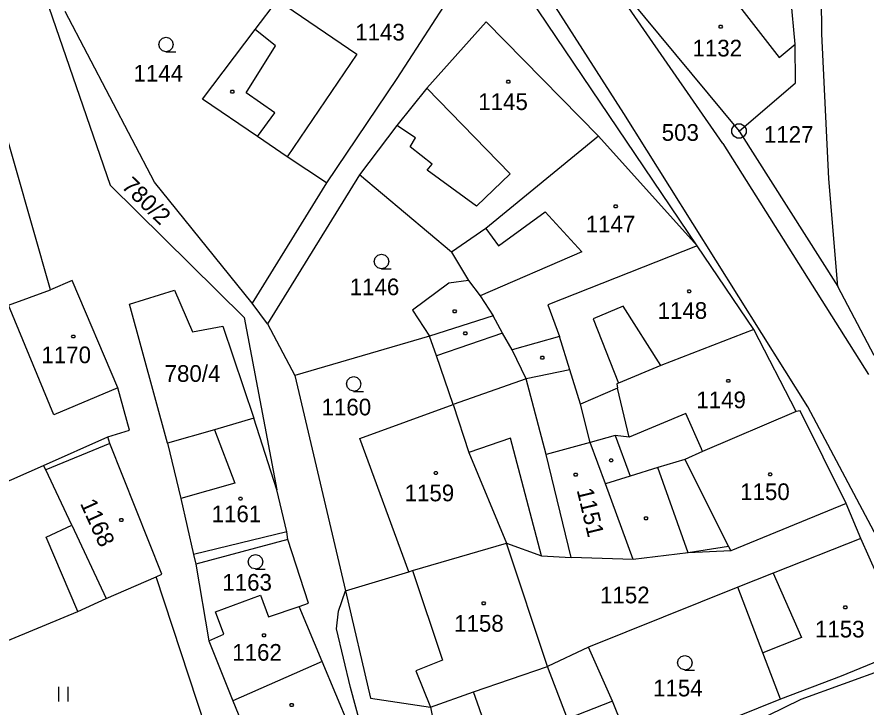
# Model space of a CAD drawing. Extents: x -609861 to -605046, y -1120287 to -1116307.
# Drawn here: x -607399.1 to -607312.5, y -1119072.1 to -1119001.8 of the extents above; entities that cross this region are included whole.
import ezdxf

# ---------------------------------------------------------------- set-up
doc = ezdxf.new("R2010")
doc.units = 0
for name, color, linetype in [('Vrstva 1', 7, 'Continuous'), ('Vrstva 2', 7, 'Continuous'), ('Vrstva 3', 7, 'Continuous'), ('Vrstva 4', 7, 'Continuous'), ('Vrstva 5', 7, 'Continuous'), ('Vrstva 8', 7, 'Continuous')]:
    doc.layers.add(name, color=color, linetype=linetype)

msp = doc.modelspace()

# ---------------------------------------------------------------- linework, layer by layer
at = {"layer": 'Vrstva 1'}
for p, q in [((-607329.7, -1119025.14), (-607361.05, -1118978.73)), ((-607317.01, -1119003.51), (-607317.16, -1118987.25)), ((-607398.65, -1118992.57), (-607389.56, -1119018.95)), ((-607337.34, -1118999.06), (-607325.44, -1119013.42)), ((-607319.73, -1119004.58), (-607320.21, -1118999.08)), ((-607374.8, -1119003.07), (-607372.51, -1119000.04)), ((-607355.59, -1119000.71), (-607360.34, -1119008.08)), ((-607385.06, -1119018.65), (-607394.18, -1119001.22)), ((-607351.24, -1119002.3), (-607357.27, -1119009.06)), ((-607339.79, -1119013.93), (-607351.24, -1119002.3)), ((-607380.15, -1119010.16), (-607374.8, -1119003.07)), ((-607316.28, -1119018.28), (-607317.01, -1119003.51)), ((-607395.66, -1119029.61), (-607403.02, -1119003.88)), ((-607319.67, -1119008.51), (-607319.73, -1119004.58)), ((-607360.34, -1119008.08), (-607367.5, -1119018.71)), ((-607325.44, -1119013.42), (-607319.67, -1119008.51)), ((-607357.27, -1119009.06), (-607360.34, -1119012.86)), ((-607374.54, -1119013.98), (-607380.15, -1119010.16)), ((-607360.34, -1119012.86), (-607364.16, -1119017.89)), ((-607339.79, -1119013.93), (-607351.28, -1119023.35)), ((-607329.7, -1119025.14), (-607339.79, -1119013.93)), ((-607325.44, -1119013.42), (-607315.37, -1119029.28)), ((-607371.52, -1119016.04), (-607374.54, -1119013.98)), ((-607327.08, -1119014.68), (-607312.24, -1119038.23)), ((-607367.5, -1119018.71), (-607371.52, -1119016.04)), ((-607364.16, -1119017.89), (-607373.52, -1119033.09)), ((-607354.75, -1119025.76), (-607364.16, -1119017.89)), ((-607389.56, -1119018.95), (-607375.92, -1119032.43)), ((-607375.09, -1119030.96), (-607385.06, -1119018.65)), ((-607367.5, -1119018.71), (-607375.09, -1119030.96)), ((-607315.37, -1119029.28), (-607316.28, -1119018.28)), ((-607351.28, -1119023.35), (-607354.75, -1119025.76)), ((-607329.7, -1119025.14), (-607344.95, -1119031.14)), ((-607323.94, -1119033.64), (-607329.7, -1119025.14)), ((-607354.75, -1119025.76), (-607353.03, -1119028.67)), ((-607393.45, -1119028.67), (-607395.66, -1119029.61)), ((-607388.79, -1119039.59), (-607393.45, -1119028.67)), ((-607353.03, -1119028.67), (-607351.84, -1119030.23)), ((-607311.65, -1119036.31), (-607315.37, -1119029.28)), ((-607399.95, -1119031.19), (-607395.66, -1119029.61)), ((-607387.6, -1119031.06), (-607383.01, -1119029.64)), ((-607383.01, -1119029.64), (-607381.17, -1119033.9)), ((-607351.84, -1119030.23), (-607350.52, -1119032.26)), ((-607395.32, -1119042.37), (-607399.95, -1119031.19)), ((-607383.72, -1119045.25), (-607387.6, -1119031.06)), ((-607373.52, -1119033.09), (-607375.09, -1119030.96)), ((-607344.95, -1119031.14), (-607343.74, -1119034.38)), ((-607375.92, -1119032.43), (-607372.58, -1119050.01)), ((-607350.52, -1119032.26), (-607357.02, -1119034.32)), ((-607349.58, -1119034.03), (-607350.52, -1119032.26)), ((-607381.17, -1119033.9), (-607378.1, -1119033.33)), ((-607378.1, -1119033.33), (-607374.91, -1119042.7)), ((-607373.52, -1119033.09), (-607370.75, -1119038.36)), ((-607323.94, -1119033.64), (-607333.43, -1119037.34)), ((-607319.61, -1119042), (-607323.94, -1119033.64)), ((-607357.02, -1119034.32), (-607370.75, -1119038.36)), ((-607356.3, -1119036.33), (-607357.02, -1119034.32)), ((-607348.59, -1119035.72), (-607349.58, -1119034.03)), ((-607343.74, -1119034.38), (-607348.59, -1119035.72)), ((-607342.71, -1119037.77), (-607343.74, -1119034.38)), ((-607354.58, -1119041.31), (-607356.3, -1119036.33)), ((-607347.16, -1119038.69), (-607348.59, -1119035.72)), ((-607341.61, -1119041.27), (-607342.71, -1119037.77)), ((-607333.43, -1119037.34), (-607337.75, -1119039.12)), ((-607370.75, -1119038.36), (-607365.56, -1119060.29)), ((-607345.1, -1119046.39), (-607347.16, -1119038.69)), ((-607388.79, -1119039.59), (-607395.32, -1119042.37)), ((-607387.59, -1119043.93), (-607388.79, -1119039.59)), ((-607337.82, -1119039.64), (-607341.61, -1119041.27)), ((-607337.75, -1119039.12), (-607337.92, -1119039.19)), ((-607337.92, -1119039.19), (-607337.82, -1119039.64)), ((-607364.11, -1119044.75), (-607354.58, -1119041.31)), ((-607340.62, -1119045.17), (-607341.61, -1119041.27)), ((-607311.08, -1119055.37), (-607318.42, -1119041.55)), ((-607319.61, -1119042), (-607329.15, -1119046.1)), ((-607319.22, -1119041.96), (-607319.61, -1119042)), ((-607314.53, -1119051.39), (-607319.22, -1119041.96)), ((-607374.91, -1119042.7), (-607378.94, -1119043.88)), ((-607372.58, -1119050.01), (-607374.91, -1119042.7)), ((-607389.83, -1119044.6), (-607387.59, -1119043.93)), ((-607378.94, -1119043.88), (-607383.72, -1119045.25)), ((-607396.37, -1119047.51), (-607389.83, -1119044.6)), ((-607389.6, -1119045.26), (-607389.83, -1119044.6)), ((-607359.11, -1119058.37), (-607364.11, -1119044.75)), ((-607384.32, -1119058.61), (-607389.6, -1119045.26)), ((-607383.72, -1119045.25), (-607382.37, -1119050.89)), ((-607339.06, -1119049.38), (-607340.62, -1119045.17)), ((-607342.56, -1119056.9), (-607345.1, -1119046.39)), ((-607329.15, -1119046.1), (-607330.97, -1119046.9)), ((-607413.46, -1119055.11), (-607396.37, -1119047.51)), ((-607396.15, -1119047.96), (-607396.37, -1119047.51)), ((-607330.97, -1119046.9), (-607333.71, -1119047.74)), ((-607393.5, -1119053.61), (-607396.15, -1119047.96)), ((-607333.71, -1119047.74), (-607336.55, -1119048.61)), ((-607336.55, -1119048.61), (-607339.06, -1119049.38)), ((-607336.23, -1119057.1), (-607339.06, -1119049.38)), ((-607371.56, -1119054.28), (-607372.58, -1119050.01)), ((-607382.37, -1119050.89), (-607381.07, -1119056.58)), ((-607314.53, -1119051.39), (-607326.27, -1119056.22)), ((-607313.01, -1119054.95), (-607314.53, -1119051.39)), ((-607396.11, -1119054.83), (-607393.5, -1119053.61)), ((-607371.44, -1119055.07), (-607371.56, -1119054.28)), ((-607392.89, -1119062.41), (-607396.11, -1119054.83)), ((-607371.44, -1119055.07), (-607380.84, -1119057.58)), ((-607369.35, -1119061.54), (-607371.44, -1119055.07)), ((-607358.74, -1119058.23), (-607349.14, -1119055.43)), ((-607344.96, -1119068.02), (-607349.14, -1119055.43)), ((-607349.14, -1119055.43), (-607345.59, -1119056.73)), ((-607313.01, -1119054.95), (-607321.96, -1119058.48)), ((-607308.07, -1119066.12), (-607313.01, -1119054.95)), ((-607326.27, -1119056.22), (-607330.63, -1119056.43)), ((-607381.07, -1119056.58), (-607380.84, -1119057.58)), ((-607345.59, -1119056.73), (-607342.56, -1119056.9)), ((-607336.23, -1119057.1), (-607342.56, -1119056.9)), ((-607330.63, -1119056.43), (-607336.23, -1119057.1)), ((-607380.84, -1119057.58), (-607379.53, -1119065.41)), ((-607389.99, -1119061.09), (-607384.9, -1119058.87)), ((-607384.9, -1119058.87), (-607384.32, -1119058.61)), ((-607379.62, -1119074.89), (-607384.9, -1119058.87)), ((-607365.56, -1119060.29), (-607359.11, -1119058.37)), ((-607359.11, -1119058.37), (-607358.74, -1119058.23)), ((-607321.96, -1119058.48), (-607325.58, -1119059.93)), ((-607366.29, -1119062.37), (-607365.56, -1119060.29)), ((-607365.56, -1119060.29), (-607363.02, -1119071.23)), ((-607325.58, -1119059.93), (-607340.8, -1119066.03)), ((-607323.02, -1119066.61), (-607325.58, -1119059.93)), ((-607392.89, -1119062.41), (-607389.99, -1119061.09)), ((-607378.83, -1119062.45), (-607374.26, -1119060.74)), ((-607374.26, -1119060.74), (-607373.43, -1119062.95)), ((-607370.31, -1119061.89), (-607369.35, -1119061.54)), ((-607408.95, -1119069.07), (-607392.89, -1119062.41)), ((-607373.43, -1119062.95), (-607370.31, -1119061.89)), ((-607367.95, -1119067.5), (-607370.31, -1119061.89)), ((-607366.51, -1119064.16), (-607366.29, -1119062.37)), ((-607377.98, -1119064.73), (-607378.83, -1119062.45)), ((-607365.08, -1119070.14), (-607366.51, -1119064.16)), ((-607379.53, -1119065.41), (-607377.98, -1119064.73)), ((-607379.53, -1119065.41), (-607377.05, -1119071.51)), ((-607340.8, -1119066.03), (-607344.96, -1119068.02)), ((-607338.36, -1119071.55), (-607340.8, -1119066.03)), ((-607321.2, -1119071.34), (-607323.02, -1119066.61)), ((-607308.07, -1119066.12), (-607315.01, -1119069)), ((-607367.95, -1119067.5), (-607377.05, -1119071.51)), ((-607364.77, -1119075.06), (-607367.95, -1119067.5)), ((-607319.12, -1119071.34), (-607307.77, -1119067.23)), ((-607352.53, -1119070.59), (-607344.96, -1119068.02)), ((-607315.01, -1119069), (-607321.2, -1119071.34)), ((-607363.84, -1119074.65), (-607365.08, -1119070.14)), ((-607356.9, -1119072.14), (-607352.53, -1119070.59)), ((-607348.37, -1119082.38), (-607352.53, -1119070.59)), ((-607377.05, -1119071.51), (-607374.29, -1119078.32)), ((-607363.02, -1119071.23), (-607356.9, -1119072.14)), ((-607335.98, -1119077.24), (-607338.36, -1119071.55)), ((-607321.2, -1119071.34), (-607335.98, -1119077.24)), ((-607324.17, -1119073.83), (-607319.12, -1119071.34)), ((-607356.9, -1119072.14), (-607355.96, -1119076.88))]:
    msp.add_line(p, q, dxfattribs=at)
for points in [[(-607318.42, -1119041.55), (-607337.2, -1119011.62), (-607373.5, -1118954.95)], [(-607327.08, -1119014.68), (-607343.51, -1118990.97), (-607357.26, -1118967.41)]]:
    msp.add_lwpolyline(points, dxfattribs=at)
at = {"layer": 'Vrstva 3'}
for p, q in [((-607394.85, -1119070.09), (-607394.85, -1119071.59)), ((-607393.85, -1119071.59), (-607393.85, -1119070.09))]:
    msp.add_line(p, q, dxfattribs=at)
for points in [[(-607383.87, -1119005.34), (-607384.25, -1119005.24), (-607384.52, -1119004.97), (-607384.62, -1119004.6), (-607384.52, -1119004.23), (-607384.25, -1119003.96), (-607383.88, -1119003.86), (-607383.51, -1119003.96), (-607383.24, -1119004.23), (-607383.14, -1119004.61), (-607383.24, -1119004.99), (-607383.51, -1119005.26), (-607383.89, -1119005.36), (-607382.89, -1119005.36)], [(-607361.9, -1119027.46), (-607362.28, -1119027.36), (-607362.55, -1119027.09), (-607362.65, -1119026.72), (-607362.55, -1119026.35), (-607362.28, -1119026.08), (-607361.91, -1119025.98), (-607361.54, -1119026.08), (-607361.27, -1119026.35), (-607361.17, -1119026.73), (-607361.27, -1119027.11), (-607361.54, -1119027.38), (-607361.92, -1119027.48), (-607360.92, -1119027.48)], [(-607364.73, -1119039.94), (-607365.11, -1119039.84), (-607365.38, -1119039.57), (-607365.48, -1119039.2), (-607365.38, -1119038.83), (-607365.11, -1119038.56), (-607364.74, -1119038.46), (-607364.37, -1119038.56), (-607364.1, -1119038.83), (-607364, -1119039.21), (-607364.1, -1119039.59), (-607364.37, -1119039.86), (-607364.75, -1119039.96), (-607363.75, -1119039.96)], [(-607374.75, -1119058.07), (-607375.13, -1119057.97), (-607375.4, -1119057.7), (-607375.5, -1119057.33), (-607375.4, -1119056.96), (-607375.13, -1119056.69), (-607374.76, -1119056.59), (-607374.39, -1119056.69), (-607374.12, -1119056.96), (-607374.02, -1119057.34), (-607374.12, -1119057.72), (-607374.39, -1119057.99), (-607374.77, -1119058.09), (-607373.77, -1119058.09)], [(-607330.96, -1119068.36), (-607331.34, -1119068.26), (-607331.61, -1119067.99), (-607331.71, -1119067.62), (-607331.61, -1119067.25), (-607331.34, -1119066.98), (-607330.97, -1119066.88), (-607330.6, -1119066.98), (-607330.33, -1119067.25), (-607330.23, -1119067.63), (-607330.33, -1119068.01), (-607330.6, -1119068.28), (-607330.98, -1119068.38), (-607329.98, -1119068.38)]]:
    msp.add_lwpolyline(points, dxfattribs=at)
at = {"layer": 'Vrstva 4'}
for p, q in [((-607331.14, -1118993.27), (-607321.34, -1119005.94)), ((-607372.51, -1119000.04), (-607364.41, -1119005.58)), ((-607372.72, -1119004.74), (-607374.8, -1119003.07)), ((-607375.72, -1119009.53), (-607372.72, -1119004.74)), ((-607321.34, -1119005.94), (-607319.73, -1119004.58)), ((-607364.41, -1119005.58), (-607371.52, -1119016.04)), ((-607372.79, -1119011.58), (-607375.72, -1119009.53)), ((-607357.27, -1119009.06), (-607348.77, -1119017.77)), ((-607374.54, -1119013.98), (-607372.79, -1119011.58)), ((-607358.43, -1119014.11), (-607360.34, -1119012.86)), ((-607358.99, -1119015.04), (-607358.43, -1119014.11)), ((-607356.75, -1119016.81), (-607358.99, -1119015.04)), ((-607357.23, -1119017.42), (-607356.75, -1119016.81)), ((-607352.21, -1119021.09), (-607357.23, -1119017.42)), ((-607348.77, -1119017.77), (-607352.21, -1119021.09)), ((-607349.97, -1119025.14), (-607345.21, -1119021.66)), ((-607345.21, -1119021.66), (-607341.48, -1119025.73)), ((-607351.28, -1119023.35), (-607349.97, -1119025.14)), ((-607341.48, -1119025.73), (-607351.84, -1119030.23)), ((-607355.05, -1119028.93), (-607358.74, -1119031.67)), ((-607353.03, -1119028.67), (-607355.05, -1119028.93)), ((-607337.25, -1119031.26), (-607340.32, -1119032.57)), ((-607333.43, -1119037.34), (-607337.25, -1119031.26)), ((-607358.74, -1119031.67), (-607357.02, -1119034.32)), ((-607340.32, -1119032.57), (-607337.75, -1119039.12)), ((-607349.58, -1119034.03), (-607356.3, -1119036.33)), ((-607342.71, -1119037.77), (-607347.16, -1119038.69)), ((-607347.16, -1119038.69), (-607354.58, -1119041.31)), ((-607336.64, -1119044.64), (-607337.82, -1119039.64)), ((-607354.58, -1119041.31), (-607352.99, -1119046.2)), ((-607330.87, -1119042.23), (-607336.64, -1119044.64)), ((-607329.27, -1119045.83), (-607330.87, -1119042.23)), ((-607378.94, -1119043.88), (-607376.85, -1119049.31)), ((-607348.75, -1119044.74), (-607352.99, -1119046.2)), ((-607345.59, -1119056.73), (-607348.75, -1119044.74)), ((-607338.07, -1119044.47), (-607340.62, -1119045.17)), ((-607336.64, -1119044.64), (-607338.07, -1119044.47)), ((-607338.07, -1119044.47), (-607336.55, -1119048.61)), ((-607389.6, -1119045.26), (-607396.15, -1119047.96)), ((-607340.62, -1119045.17), (-607345.1, -1119046.39)), ((-607329.15, -1119046.1), (-607329.27, -1119045.83)), ((-607352.99, -1119046.2), (-607349.14, -1119055.43)), ((-607330.97, -1119046.9), (-607326.51, -1119055.78)), ((-607330.63, -1119056.43), (-607333.71, -1119047.74)), ((-607376.85, -1119049.31), (-607382.37, -1119050.89)), ((-607393.5, -1119053.61), (-607389.99, -1119061.09)), ((-607371.56, -1119054.28), (-607381.07, -1119056.58)), ((-607326.51, -1119055.78), (-607330.63, -1119056.43)), ((-607326.51, -1119055.78), (-607326.27, -1119056.22)), ((-607358.74, -1119058.23), (-607355.69, -1119067.35)), ((-607321.96, -1119058.48), (-607319.08, -1119065.07)), ((-607319.08, -1119065.07), (-607323.02, -1119066.61)), ((-607355.69, -1119067.35), (-607358.4, -1119068.45)), ((-607358.4, -1119068.45), (-607356.9, -1119072.14)), ((-607342.92, -1119073.35), (-607344.96, -1119068.02)), ((-607338.36, -1119071.55), (-607342.92, -1119073.35))]:
    msp.add_line(p, q, dxfattribs=at)
at = {"layer": 'Vrstva 5'}
for points in [[(-607327.22, -1119002.64), (-607327.13, -1119002.79), (-607327.22, -1119002.94), (-607327.4, -1119002.94), (-607327.49, -1119002.79), (-607327.4, -1119002.64)], [(-607348.88, -1119008.25), (-607348.79, -1119008.4), (-607348.88, -1119008.55), (-607349.06, -1119008.55), (-607349.15, -1119008.4), (-607349.06, -1119008.25)], [(-607377.02, -1119009.26), (-607376.93, -1119009.41), (-607377.02, -1119009.56), (-607377.2, -1119009.56), (-607377.29, -1119009.41), (-607377.2, -1119009.26)], [(-607337.93, -1119020.96), (-607337.84, -1119021.11), (-607337.93, -1119021.26), (-607338.11, -1119021.26), (-607338.2, -1119021.11), (-607338.11, -1119020.96)], [(-607330.43, -1119029.61), (-607330.34, -1119029.76), (-607330.43, -1119029.91), (-607330.61, -1119029.91), (-607330.7, -1119029.76), (-607330.61, -1119029.61)], [(-607354.36, -1119031.64), (-607354.27, -1119031.79), (-607354.36, -1119031.94), (-607354.54, -1119031.94), (-607354.63, -1119031.79), (-607354.54, -1119031.64)], [(-607393.25, -1119034.22), (-607393.16, -1119034.37), (-607393.25, -1119034.52), (-607393.43, -1119034.52), (-607393.52, -1119034.37), (-607393.43, -1119034.22)], [(-607353.26, -1119033.9), (-607353.17, -1119034.05), (-607353.26, -1119034.2), (-607353.44, -1119034.2), (-607353.53, -1119034.05), (-607353.44, -1119033.9)], [(-607345.41, -1119036.38), (-607345.32, -1119036.53), (-607345.41, -1119036.68), (-607345.59, -1119036.68), (-607345.68, -1119036.53), (-607345.59, -1119036.38)], [(-607326.45, -1119038.74), (-607326.36, -1119038.89), (-607326.45, -1119039.04), (-607326.63, -1119039.04), (-607326.72, -1119038.89), (-607326.63, -1119038.74)], [(-607338.39, -1119046.84), (-607338.3, -1119046.99), (-607338.39, -1119047.14), (-607338.57, -1119047.14), (-607338.66, -1119046.99), (-607338.57, -1119046.84)], [(-607356.27, -1119048.13), (-607356.18, -1119048.28), (-607356.27, -1119048.43), (-607356.45, -1119048.43), (-607356.54, -1119048.28), (-607356.45, -1119048.13)], [(-607342.01, -1119048.3), (-607341.92, -1119048.45), (-607342.01, -1119048.6), (-607342.19, -1119048.6), (-607342.28, -1119048.45), (-607342.19, -1119048.3)], [(-607322.17, -1119048.28), (-607322.08, -1119048.43), (-607322.17, -1119048.58), (-607322.35, -1119048.58), (-607322.44, -1119048.43), (-607322.35, -1119048.28)], [(-607376.19, -1119050.75), (-607376.1, -1119050.9), (-607376.19, -1119051.05), (-607376.37, -1119051.05), (-607376.46, -1119050.9), (-607376.37, -1119050.75)], [(-607334.83, -1119052.75), (-607334.74, -1119052.9), (-607334.83, -1119053.05), (-607335.01, -1119053.05), (-607335.1, -1119052.9), (-607335.01, -1119052.75)], [(-607388.35, -1119052.93), (-607388.26, -1119053.08), (-607388.35, -1119053.23), (-607388.53, -1119053.23), (-607388.62, -1119053.08), (-607388.53, -1119052.93)], [(-607351.39, -1119061.41), (-607351.3, -1119061.56), (-607351.39, -1119061.71), (-607351.57, -1119061.71), (-607351.66, -1119061.56), (-607351.57, -1119061.41)], [(-607314.5, -1119061.84), (-607314.41, -1119061.99), (-607314.5, -1119062.14), (-607314.68, -1119062.14), (-607314.77, -1119061.99), (-607314.68, -1119061.84)], [(-607373.79, -1119064.67), (-607373.7, -1119064.82), (-607373.79, -1119064.97), (-607373.97, -1119064.97), (-607374.06, -1119064.82), (-607373.97, -1119064.67)], [(-607370.98, -1119071.79), (-607370.89, -1119071.94), (-607370.98, -1119072.09), (-607371.16, -1119072.09), (-607371.25, -1119071.94), (-607371.16, -1119071.79)]]:
    msp.add_lwpolyline(points, close=True, dxfattribs=at)
at = {"layer": 'Vrstva 8'}
msp.add_line((-607325.49, -1119013.42), (-607325.39, -1119013.42), dxfattribs=at)
msp.add_lwpolyline([(-607325.25, -1119012.7), (-607324.91, -1119012.89), (-607324.72, -1119013.23), (-607324.72, -1119013.62), (-607324.91, -1119013.96), (-607325.25, -1119014.15), (-607325.64, -1119014.15), (-607325.98, -1119013.96), (-607326.17, -1119013.62), (-607326.17, -1119013.23), (-607325.98, -1119012.89), (-607325.64, -1119012.7)], close=True, dxfattribs=at)

# ---------------------------------------------------------------- texts
at = {"layer": 'Vrstva 2'}
for s, p in [('1143', (-607364.587, -1119004.19)), ('1132', (-607330.187, -1119005.82)), ('1144', (-607387.197, -1119008.38)), ('1145', (-607352.037, -1119011.28)), ('1127', (-607322.907, -1119014.62)), ('1147', (-607341.077, -1119023.76)), ('1146', (-607365.147, -1119030.16)), ('1148', (-607333.747, -1119032.57)), ('1170', (-607396.587, -1119037.09)), ('780/4', (-607384.023, -1119038.99)), ('1160', (-607368.017, -1119042.41)), ('1149', (-607329.797, -1119041.68)), ('1150', (-607325.327, -1119051.04)), ('1159', (-607359.547, -1119051.17)), ('1161', (-607379.227, -1119053.3)), ('1163', (-607378.137, -1119060.28)), ('1152', (-607339.617, -1119061.57)), ('1158', (-607354.497, -1119064.46)), ('1153', (-607317.697, -1119065.05)), ('1162', (-607377.127, -1119067.42)), ('1154', (-607334.207, -1119071.06))]:
    msp.add_text(s, height=1.7, dxfattribs=at).set_placement(p)
for s, rotation, p in [('780/2', 315.87163, (-607388.51, -1119019.155)), ('1151', 283.49952, (-607342.008, -1119050.022)), ('1168', 294.32842, (-607392.678, -1119051.378))]:
    msp.add_text(s, height=1.7, rotation=rotation, dxfattribs=at).set_placement(p)
at = {"layer": 'Vrstva 8'}
msp.add_text('503', height=1.7, dxfattribs=at).set_placement((-607333.323, -1119014.42))

doc.saveas('drawing.dxf')
